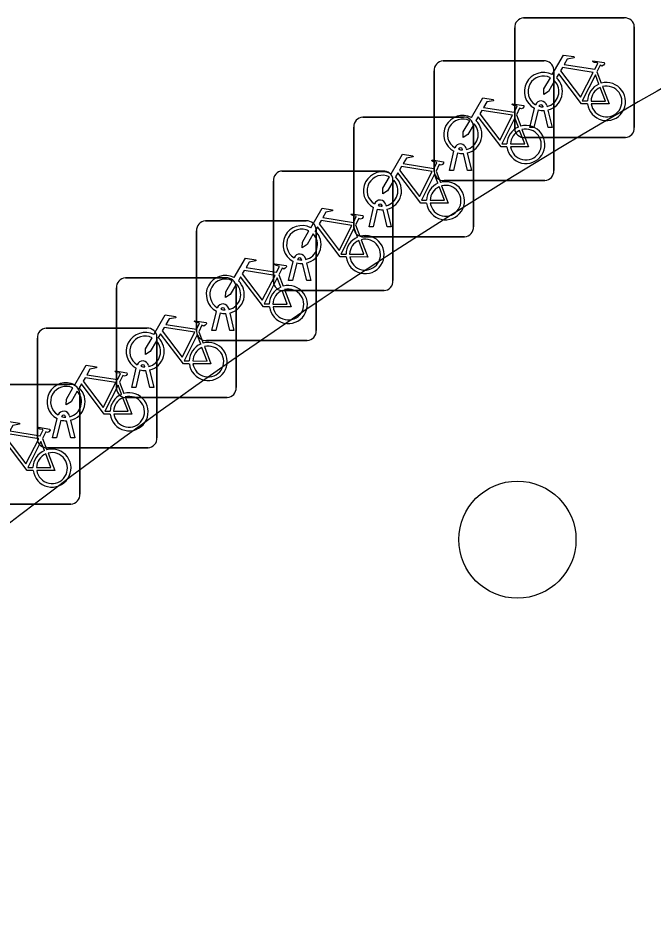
# Model space of a CAD drawing. Extents: x 160675 to 161153, y 383241 to 383714.
# Drawn here: x 161058.34 to 161063.64, y 383286.69 to 383294.17 of the extents above; entities that cross this region are included whole.
import ezdxf

# ---------------------------------------------------------------- set-up
doc = ezdxf.new("R2010")
doc.units = 0
for name, color, linetype in [('IMGEO_Boom', 7, 'Continuous'), ('IMGEO_Fietsenrek', 7, 'Continuous'), ('IMGEO_Groenvoorziening', 7, 'Continuous'), ('IMGEO_Voetpad_open', 7, 'Continuous')]:
    doc.layers.add(name, color=color, linetype=linetype)

msp = doc.modelspace()

# ---------------------------------------------------------------- linework, layer by layer
at = {"layer": 'IMGEO_Boom'}
msp.add_circle((161062.51, 383289.814), 0.4892, dxfattribs=at)
at = {"layer": 'IMGEO_Fietsenrek'}
for p, q in [((161062.5619, 383294.1725), (161063.4028, 383294.1725)), ((161063.4028, 383294.1725), (161062.5619, 383294.1725)), ((161062.4875, 383293.2479), (161062.4875, 383294.0888)), ((161062.4875, 383294.0888), (161062.4875, 383293.2479)), ((161063.4865, 383294.0981), (161063.4865, 383293.2572)), ((161063.4865, 383293.2572), (161063.4865, 383294.0981)), ((161061.8889, 383293.8135), (161062.7298, 383293.8135)), ((161062.7298, 383293.8135), (161061.8889, 383293.8135)), ((161061.8145, 383292.8889), (161061.8145, 383293.7298)), ((161061.8145, 383293.7298), (161061.8145, 383292.8889)), ((161062.8135, 383293.7391), (161062.8135, 383292.8982)), ((161062.8135, 383292.8982), (161062.8135, 383293.7391)), ((161063.1742, 383293.7222), (161063.2105, 383293.627)), ((161062.7249, 383293.4289), (161062.7239, 383293.4332)), ((161062.7556, 383293.4404), (161062.7574, 383293.4325)), ((161062.5012, 383293.3632), (161062.5375, 383293.268)), ((161062.6145, 383293.2573), (161062.6528, 383293.4173)), ((161062.6832, 383293.4051), (161062.6479, 383293.2573)), ((161062.766, 383293.2573), (161062.7321, 383293.399)), ((161062.7644, 383293.4033), (161062.7994, 383293.2573)), ((161061.2179, 383293.3435), (161062.0588, 383293.3435)), ((161062.0588, 383293.3435), (161061.2179, 383293.3435)), ((161061.1435, 383292.4189), (161061.1435, 383293.2598)), ((161061.1435, 383293.2598), (161061.1435, 383292.4189)), ((161062.1425, 383293.2691), (161062.1425, 383292.4282)), ((161062.1425, 383292.4282), (161062.1425, 383293.2691)), ((161062.6479, 383293.2573), (161062.6145, 383293.2573)), ((161062.7994, 383293.2573), (161062.766, 383293.2573)), ((161063.4121, 383293.1735), (161062.5712, 383293.1735)), ((161062.5712, 383293.1735), (161063.4121, 383293.1735)), ((161061.9415, 383292.8983), (161061.9798, 383293.0583)), ((161062.0519, 383293.0699), (161062.0509, 383293.0742)), ((161062.0826, 383293.0814), (161062.0844, 383293.0735)), ((161062.0102, 383293.0461), (161061.9749, 383292.8983)), ((161062.093, 383292.8983), (161062.0591, 383293.04)), ((161062.0914, 383293.0443), (161062.1264, 383292.8983)), ((161060.5459, 383292.8935), (161061.3868, 383292.8935)), ((161061.3868, 383292.8935), (161060.5459, 383292.8935)), ((161061.8302, 383292.8932), (161061.8665, 383292.798)), ((161061.9749, 383292.8983), (161061.9415, 383292.8983)), ((161062.1264, 383292.8983), (161062.093, 383292.8983)), ((161060.4715, 383291.9689), (161060.4715, 383292.8098)), ((161060.4715, 383292.8098), (161060.4715, 383291.9689)), ((161061.4705, 383292.8191), (161061.4705, 383291.9782)), ((161061.4705, 383291.9782), (161061.4705, 383292.8191)), ((161062.7391, 383292.8145), (161061.8982, 383292.8145)), ((161061.8982, 383292.8145), (161062.7391, 383292.8145)), ((161061.4116, 383292.6114), (161061.4134, 383292.6035)), ((161061.2705, 383292.4283), (161061.3088, 383292.5883)), ((161061.3392, 383292.5761), (161061.3039, 383292.4283)), ((161061.3809, 383292.5999), (161061.3799, 383292.6042)), ((161061.422, 383292.4283), (161061.3881, 383292.57)), ((161061.4204, 383292.5743), (161061.4554, 383292.4283)), ((161059.9049, 383292.4765), (161060.7458, 383292.4765)), ((161060.7458, 383292.4765), (161059.9049, 383292.4765)), ((161059.8305, 383291.5519), (161059.8305, 383292.3928)), ((161059.8305, 383292.3928), (161059.8305, 383291.5519)), ((161060.8295, 383292.4021), (161060.8295, 383291.5612)), ((161060.8295, 383291.5612), (161060.8295, 383292.4021)), ((161061.1582, 383292.4432), (161061.1945, 383292.348)), ((161061.3039, 383292.4283), (161061.2705, 383292.4283)), ((161061.4554, 383292.4283), (161061.422, 383292.4283)), ((161062.0681, 383292.3445), (161061.2272, 383292.3445)), ((161061.2272, 383292.3445), (161062.0681, 383292.3445)), ((161060.7396, 383292.1614), (161060.7414, 383292.1535)), ((161060.5985, 383291.9783), (161060.6368, 383292.1383)), ((161060.6672, 383292.1261), (161060.6319, 383291.9783)), ((161060.7089, 383292.1499), (161060.7079, 383292.1542)), ((161060.75, 383291.9783), (161060.7161, 383292.12)), ((161060.7484, 383292.1243), (161060.7834, 383291.9783)), ((161060.5172, 383292.0262), (161060.5535, 383291.931)), ((161059.2359, 383292.0005), (161060.0768, 383292.0005)), ((161060.0768, 383292.0005), (161059.2359, 383292.0005)), ((161060.6319, 383291.9783), (161060.5985, 383291.9783)), ((161060.7834, 383291.9783), (161060.75, 383291.9783)), ((161059.1615, 383291.0759), (161059.1615, 383291.9168)), ((161059.1615, 383291.9168), (161059.1615, 383291.0759)), ((161060.1605, 383291.9261), (161060.1605, 383291.0852)), ((161060.1605, 383291.0852), (161060.1605, 383291.9261)), ((161061.3961, 383291.8945), (161060.5552, 383291.8945)), ((161060.5552, 383291.8945), (161061.3961, 383291.8945)), ((161059.9575, 383291.5613), (161059.9958, 383291.7213)), ((161060.0679, 383291.7329), (161060.0669, 383291.7372)), ((161060.0986, 383291.7444), (161060.1004, 383291.7365)), ((161060.0262, 383291.7091), (161059.9909, 383291.5613)), ((161060.109, 383291.5613), (161060.0751, 383291.703)), ((161060.1074, 383291.7073), (161060.1424, 383291.5613)), ((161058.5749, 383291.5805), (161059.4158, 383291.5805)), ((161059.4158, 383291.5805), (161058.5749, 383291.5805)), ((161059.9909, 383291.5613), (161059.9575, 383291.5613)), ((161060.1424, 383291.5613), (161060.109, 383291.5613)), ((161058.5005, 383290.6559), (161058.5005, 383291.4968)), ((161058.5005, 383291.4968), (161058.5005, 383290.6559)), ((161059.4995, 383291.5061), (161059.4995, 383290.6652)), ((161059.4995, 383290.6652), (161059.4995, 383291.5061)), ((161059.8482, 383291.5502), (161059.8845, 383291.455)), ((161060.7551, 383291.4775), (161059.9142, 383291.4775)), ((161059.9142, 383291.4775), (161060.7551, 383291.4775)), ((161059.4296, 383291.2684), (161059.4314, 383291.2605)), ((161059.2885, 383291.0853), (161059.3268, 383291.2453)), ((161059.3572, 383291.2331), (161059.3219, 383291.0853)), ((161059.3989, 383291.2569), (161059.3979, 383291.2612)), ((161059.44, 383291.0853), (161059.4061, 383291.227)), ((161059.4384, 383291.2313), (161059.4734, 383291.0853)), ((161059.1872, 383291.1302), (161059.2235, 383291.035)), ((161057.9309, 383291.1105), (161058.7718, 383291.1105)), ((161058.7718, 383291.1105), (161057.9309, 383291.1105)), ((161059.3219, 383291.0853), (161059.2885, 383291.0853)), ((161059.4734, 383291.0853), (161059.44, 383291.0853)), ((161058.8555, 383291.0361), (161058.8555, 383290.1952)), ((161058.8555, 383290.1952), (161058.8555, 383291.0361)), ((161060.0861, 383291.0015), (161059.2452, 383291.0015)), ((161059.2452, 383291.0015), (161060.0861, 383291.0015)), ((161058.6275, 383290.6653), (161058.6658, 383290.8253)), ((161058.6962, 383290.8131), (161058.6609, 383290.6653)), ((161058.7379, 383290.8369), (161058.7369, 383290.8412)), ((161058.7686, 383290.8484), (161058.7704, 383290.8405)), ((161058.779, 383290.6653), (161058.7451, 383290.807)), ((161058.7774, 383290.8113), (161058.8124, 383290.6653)), ((161058.6609, 383290.6653), (161058.6275, 383290.6653)), ((161058.8124, 383290.6653), (161058.779, 383290.6653)), ((161058.5432, 383290.6602), (161058.5795, 383290.565)), ((161059.4251, 383290.5815), (161058.5842, 383290.5815)), ((161058.5842, 383290.5815), (161059.4251, 383290.5815)), ((161058.7811, 383290.1115), (161057.9402, 383290.1115)), ((161057.9402, 383290.1115), (161058.7811, 383290.1115))]:
    msp.add_line(p, q, dxfattribs=at)
for points in [[(161062.8001, 383293.6992), (161062.8948, 383293.8627), (161062.981, 383293.8489), (161062.9827, 383293.8402), (161062.9266, 383293.8293), (161062.9004, 383293.784), (161063.1556, 383293.7432)], [(161063.1556, 383293.7432), (161063.1806, 383293.792), (161063.1755, 383293.796), (161063.1523, 383293.7997), (161063.1396, 383293.8072), (161063.1386, 383293.8103), (161063.1408, 383293.8149), (161063.2356, 383293.7998), (161063.2379, 383293.7895), (161063.2285, 383293.7771), (161063.2161, 383293.7707), (161063.2016, 383293.7769), (161063.1742, 383293.7222)], [(161063.1427, 383293.718), (161062.8859, 383293.759), (161062.8692, 383293.7302), (161063.0362, 383293.5099), (161063.1427, 383293.718)], [(161062.8208, 383293.6467), (161062.7692, 383293.5575), (161062.7293, 383293.5315), (161062.7305, 383293.579), (161062.785, 383293.6732)], [(161063.0958, 383293.4545), (161063.0461, 383293.4546), (161062.8554, 383293.7063), (161062.8364, 383293.6735)], [(161063.1907, 383293.62), (161063.1614, 383293.6968), (161063.052, 383293.4787), (161063.0947, 383293.4786)], [(161063.1247, 383293.4785), (161063.2446, 383293.4783), (161063.2014, 383293.5919)], [(161063.2212, 383293.5988), (161063.2762, 383293.4542), (161063.1261, 383293.4545)], [(161062.1271, 383293.3402), (161062.2218, 383293.5037), (161062.308, 383293.4899), (161062.3097, 383293.4812), (161062.2536, 383293.4703), (161062.2274, 383293.425), (161062.4826, 383293.3842)], [(161062.4826, 383293.3842), (161062.5076, 383293.433), (161062.5025, 383293.437), (161062.4793, 383293.4407), (161062.4666, 383293.4482), (161062.4656, 383293.4513), (161062.4678, 383293.4559), (161062.5626, 383293.4408), (161062.5649, 383293.4305), (161062.5555, 383293.4181), (161062.5431, 383293.4117), (161062.5286, 383293.4179), (161062.5012, 383293.3632)], [(161062.4697, 383293.359), (161062.2129, 383293.4), (161062.1962, 383293.3712), (161062.3632, 383293.1509), (161062.4697, 383293.359)], [(161062.1478, 383293.2877), (161062.0962, 383293.1985), (161062.0563, 383293.1725), (161062.0575, 383293.22), (161062.112, 383293.3142)], [(161062.4228, 383293.0955), (161062.3731, 383293.0956), (161062.1824, 383293.3473), (161062.1634, 383293.3145)], [(161062.5177, 383293.261), (161062.4884, 383293.3378), (161062.379, 383293.1197), (161062.4217, 383293.1196)], [(161062.4517, 383293.1195), (161062.5716, 383293.1193), (161062.5284, 383293.2329)], [(161062.5482, 383293.2398), (161062.6032, 383293.0952), (161062.4531, 383293.0955)], [(161061.4561, 383292.8702), (161061.5508, 383293.0337), (161061.637, 383293.0199), (161061.6387, 383293.0112), (161061.5826, 383293.0003), (161061.5564, 383292.955), (161061.8116, 383292.9142)], [(161061.8116, 383292.9142), (161061.8366, 383292.963), (161061.8315, 383292.967), (161061.8083, 383292.9707), (161061.7956, 383292.9782), (161061.7946, 383292.9813), (161061.7968, 383292.9859), (161061.8916, 383292.9708), (161061.8939, 383292.9605), (161061.8845, 383292.9481), (161061.8721, 383292.9417), (161061.8576, 383292.9479), (161061.8302, 383292.8932)], [(161061.7987, 383292.889), (161061.5419, 383292.93), (161061.5252, 383292.9012), (161061.6922, 383292.6809), (161061.7987, 383292.889)], [(161061.4768, 383292.8177), (161061.4252, 383292.7285), (161061.3853, 383292.7025), (161061.3865, 383292.75), (161061.441, 383292.8442)], [(161061.7518, 383292.6255), (161061.7021, 383292.6256), (161061.5114, 383292.8773), (161061.4924, 383292.8445)], [(161061.8467, 383292.791), (161061.8174, 383292.8678), (161061.708, 383292.6497), (161061.7507, 383292.6496)], [(161061.7807, 383292.6495), (161061.9006, 383292.6493), (161061.8574, 383292.7629)], [(161061.8772, 383292.7698), (161061.9322, 383292.6252), (161061.7821, 383292.6255)], [(161060.7841, 383292.4202), (161060.8788, 383292.5837), (161060.965, 383292.5699), (161060.9667, 383292.5612), (161060.9106, 383292.5503), (161060.8844, 383292.505), (161061.1396, 383292.4642)], [(161061.1396, 383292.4642), (161061.1646, 383292.513), (161061.1595, 383292.517), (161061.1363, 383292.5207), (161061.1236, 383292.5282), (161061.1226, 383292.5313), (161061.1248, 383292.5359), (161061.2196, 383292.5208), (161061.2219, 383292.5105), (161061.2125, 383292.4981), (161061.2001, 383292.4917), (161061.1856, 383292.4979), (161061.1582, 383292.4432)], [(161061.1267, 383292.439), (161060.8699, 383292.48), (161060.8532, 383292.4512), (161061.0202, 383292.2309), (161061.1267, 383292.439)], [(161060.8048, 383292.3677), (161060.7532, 383292.2785), (161060.7133, 383292.2525), (161060.7145, 383292.3), (161060.769, 383292.3942)], [(161061.0798, 383292.1755), (161061.0301, 383292.1756), (161060.8394, 383292.4273), (161060.8204, 383292.3945)], [(161061.1747, 383292.341), (161061.1454, 383292.4178), (161061.036, 383292.1997), (161061.0787, 383292.1996)], [(161061.1087, 383292.1995), (161061.2286, 383292.1993), (161061.1854, 383292.3129)], [(161061.2052, 383292.3198), (161061.2602, 383292.1752), (161061.1101, 383292.1755)], [(161060.1431, 383292.0032), (161060.2378, 383292.1667), (161060.324, 383292.1529), (161060.3257, 383292.1442), (161060.2696, 383292.1333), (161060.2434, 383292.088), (161060.4986, 383292.0472)], [(161060.4986, 383292.0472), (161060.5236, 383292.096), (161060.5185, 383292.1), (161060.4953, 383292.1037), (161060.4826, 383292.1112), (161060.4816, 383292.1143), (161060.4838, 383292.1189), (161060.5786, 383292.1038), (161060.5809, 383292.0935), (161060.5715, 383292.0811), (161060.5591, 383292.0747), (161060.5446, 383292.0809), (161060.5172, 383292.0262)], [(161060.4388, 383291.7585), (161060.3891, 383291.7586), (161060.1984, 383292.0103), (161060.1794, 383291.9775)], [(161060.4857, 383292.022), (161060.2289, 383292.063), (161060.2122, 383292.0342), (161060.3792, 383291.8139), (161060.4857, 383292.022)], [(161060.1638, 383291.9507), (161060.1122, 383291.8615), (161060.0723, 383291.8355), (161060.0735, 383291.883), (161060.128, 383291.9772)], [(161060.5337, 383291.924), (161060.5044, 383292.0008), (161060.395, 383291.7827), (161060.4377, 383291.7826)], [(161060.4677, 383291.7825), (161060.5876, 383291.7823), (161060.5444, 383291.8959)], [(161060.5642, 383291.9028), (161060.6192, 383291.7582), (161060.4691, 383291.7585)], [(161059.4741, 383291.5272), (161059.5688, 383291.6907), (161059.655, 383291.6769), (161059.6567, 383291.6682), (161059.6006, 383291.6573), (161059.5744, 383291.612), (161059.8296, 383291.5712)], [(161059.8296, 383291.5712), (161059.8546, 383291.62), (161059.8495, 383291.624), (161059.8263, 383291.6277), (161059.8136, 383291.6352), (161059.8126, 383291.6383), (161059.8148, 383291.6429), (161059.9096, 383291.6278), (161059.9119, 383291.6175), (161059.9025, 383291.6051), (161059.8901, 383291.5987), (161059.8756, 383291.6049), (161059.8482, 383291.5502)], [(161059.8167, 383291.546), (161059.5599, 383291.587), (161059.5432, 383291.5582), (161059.7102, 383291.3379), (161059.8167, 383291.546)], [(161059.4948, 383291.4747), (161059.4432, 383291.3855), (161059.4033, 383291.3595), (161059.4045, 383291.407), (161059.459, 383291.5012)], [(161059.7698, 383291.2825), (161059.7201, 383291.2826), (161059.5294, 383291.5343), (161059.5104, 383291.5015)], [(161059.8647, 383291.448), (161059.8354, 383291.5248), (161059.726, 383291.3067), (161059.7687, 383291.3066)], [(161059.7987, 383291.3065), (161059.9186, 383291.3063), (161059.8754, 383291.4199)], [(161059.8952, 383291.4268), (161059.9502, 383291.2822), (161059.8001, 383291.2825)], [(161058.8131, 383291.1072), (161058.9078, 383291.2707), (161058.994, 383291.2569), (161058.9957, 383291.2482), (161058.9396, 383291.2373), (161058.9134, 383291.192), (161059.1686, 383291.1512)], [(161059.1686, 383291.1512), (161059.1936, 383291.2), (161059.1885, 383291.204), (161059.1653, 383291.2077), (161059.1526, 383291.2152), (161059.1516, 383291.2183), (161059.1538, 383291.2229), (161059.2486, 383291.2078), (161059.2509, 383291.1975), (161059.2415, 383291.1851), (161059.2291, 383291.1787), (161059.2146, 383291.1849), (161059.1872, 383291.1302)], [(161059.1088, 383290.8625), (161059.0591, 383290.8626), (161058.8684, 383291.1143), (161058.8494, 383291.0815)], [(161059.1557, 383291.126), (161058.8989, 383291.167), (161058.8822, 383291.1382), (161059.0492, 383290.9179), (161059.1557, 383291.126)], [(161058.8338, 383291.0547), (161058.7822, 383290.9655), (161058.7423, 383290.9395), (161058.7435, 383290.987), (161058.798, 383291.0812)], [(161059.2037, 383291.028), (161059.1744, 383291.1048), (161059.065, 383290.8867), (161059.1077, 383290.8866)], [(161059.1377, 383290.8865), (161059.2576, 383290.8863), (161059.2144, 383290.9999)], [(161059.2342, 383291.0068), (161059.2892, 383290.8622), (161059.1391, 383290.8625)], [(161058.1691, 383290.6372), (161058.2638, 383290.8007), (161058.35, 383290.7869), (161058.3517, 383290.7782), (161058.2956, 383290.7673), (161058.2694, 383290.722), (161058.5246, 383290.6812)], [(161058.5246, 383290.6812), (161058.5496, 383290.73), (161058.5445, 383290.734), (161058.5213, 383290.7377), (161058.5086, 383290.7452), (161058.5076, 383290.7483), (161058.5098, 383290.7529), (161058.6046, 383290.7378), (161058.6069, 383290.7275), (161058.5975, 383290.7151), (161058.5851, 383290.7087), (161058.5706, 383290.7149), (161058.5432, 383290.6602)], [(161058.5117, 383290.656), (161058.2549, 383290.697), (161058.2382, 383290.6682), (161058.4052, 383290.4479), (161058.5117, 383290.656)], [(161058.4648, 383290.3925), (161058.4151, 383290.3926), (161058.2244, 383290.6443), (161058.2054, 383290.6115)], [(161058.5597, 383290.558), (161058.5304, 383290.6348), (161058.421, 383290.4167), (161058.4637, 383290.4166)], [(161058.4937, 383290.4165), (161058.6136, 383290.4163), (161058.5704, 383290.5299)], [(161058.5902, 383290.5368), (161058.6452, 383290.3922), (161058.4951, 383290.3925)]]:
    msp.add_lwpolyline(points, dxfattribs=at)
for centre, radius, start, end in [((161062.5652, 383294.0946), 0.0779, 92.4484, 184.28452), ((161062.5652, 383294.0946), 0.0779, 92.4484, 184.28452), ((161063.4086, 383294.0948), 0.0779, 2.4484, 94.28452), ((161063.4086, 383294.0948), 0.0779, 2.4484, 94.28452), ((161061.8922, 383293.7356), 0.0779, 92.4484, 184.28452), ((161061.8922, 383293.7356), 0.0779, 92.4484, 184.28452), ((161062.7356, 383293.7358), 0.0779, 2.4484, 94.28452), ((161062.7356, 383293.7358), 0.0779, 2.4484, 94.28452), ((161062.7271, 383293.5579), 0.159, 62.67661, 242.13685), ((161062.7271, 383293.5579), 0.129, 63.31916, 238.90302), ((161062.7271, 383293.5579), 0.159, 283.5766, 46.60424), ((161062.7271, 383293.5579), 0.129, 283.60429, 43.43025), ((161063.2537, 383293.4739), 0.159, 113.3408, 178.32165), ((161063.2537, 383293.4739), 0.159, 187.0065, 105.77075), ((161063.2537, 383293.4739), 0.129, 113.92302, 177.95563), ((161063.2537, 383293.4739), 0.129, 188.67146, 104.58832), ((161062.7069, 383293.4293), 0.0499, 12.8025, 158.69338), ((161062.7069, 383293.4293), 0.0174, 12.8025, 163.45023), ((161062.7271, 383293.5579), 0.129, 253.41502, 269.02044), ((161062.0541, 383293.1989), 0.159, 62.67661, 242.13685), ((161062.7271, 383293.5579), 0.159, 253.99666, 271.78671), ((161061.2212, 383293.2656), 0.0779, 92.4484, 184.28452), ((161061.2212, 383293.2656), 0.0779, 92.4484, 184.28452), ((161062.0541, 383293.1989), 0.129, 63.31916, 238.90302), ((161062.0646, 383293.2658), 0.0779, 2.4484, 94.28452), ((161062.0646, 383293.2658), 0.0779, 2.4484, 94.28452), ((161062.0541, 383293.1989), 0.129, 283.60429, 43.43025), ((161062.0541, 383293.1989), 0.159, 283.5766, 46.60424), ((161062.5807, 383293.1149), 0.159, 113.3408, 178.32165), ((161062.5807, 383293.1149), 0.159, 187.0065, 105.77075), ((161062.5807, 383293.1149), 0.129, 113.92302, 177.95563), ((161062.5807, 383293.1149), 0.129, 188.67146, 104.58832), ((161062.5654, 383293.2512), 0.0779, 182.4484, 274.28452), ((161062.5654, 383293.2512), 0.0779, 182.4484, 274.28452), ((161063.4088, 383293.2514), 0.0779, 272.4484, 4.28452), ((161063.4088, 383293.2514), 0.0779, 272.4484, 4.28452), ((161062.0339, 383293.0703), 0.0499, 12.8025, 158.69338), ((161062.0339, 383293.0703), 0.0174, 12.8025, 163.45023), ((161062.0541, 383293.1989), 0.129, 253.41502, 269.02044), ((161062.0541, 383293.1989), 0.159, 253.99666, 271.78671), ((161060.5492, 383292.8156), 0.0779, 92.4484, 184.28452), ((161060.5492, 383292.8156), 0.0779, 92.4484, 184.28452), ((161061.3831, 383292.7289), 0.159, 62.67661, 242.13685), ((161061.3831, 383292.7289), 0.129, 63.31916, 238.90302), ((161061.3926, 383292.8158), 0.0779, 2.4484, 94.28452), ((161061.3926, 383292.8158), 0.0779, 2.4484, 94.28452), ((161061.3831, 383292.7289), 0.159, 283.5766, 46.60424), ((161061.8924, 383292.8922), 0.0779, 182.4484, 274.28452), ((161061.8924, 383292.8922), 0.0779, 182.4484, 274.28452), ((161062.7358, 383292.8924), 0.0779, 272.4484, 4.28452), ((161062.7358, 383292.8924), 0.0779, 272.4484, 4.28452), ((161061.3831, 383292.7289), 0.129, 283.60429, 43.43025), ((161061.9097, 383292.6449), 0.159, 113.3408, 178.32165), ((161061.9097, 383292.6449), 0.159, 187.0065, 105.77075), ((161061.9097, 383292.6449), 0.129, 113.92302, 177.95563), ((161061.9097, 383292.6449), 0.129, 188.67146, 104.58832), ((161061.3629, 383292.6003), 0.0499, 12.8025, 158.69338), ((161061.3629, 383292.6003), 0.0174, 12.8025, 163.45023), ((161061.3831, 383292.7289), 0.159, 253.99666, 271.78671), ((161061.3831, 383292.7289), 0.129, 253.41502, 269.02044), ((161059.9082, 383292.3986), 0.0779, 92.4484, 184.28452), ((161059.9082, 383292.3986), 0.0779, 92.4484, 184.28452), ((161060.7516, 383292.3988), 0.0779, 2.4484, 94.28452), ((161060.7516, 383292.3988), 0.0779, 2.4484, 94.28452), ((161060.7111, 383292.2789), 0.159, 62.67661, 242.13685), ((161060.7111, 383292.2789), 0.129, 63.31916, 238.90302), ((161060.7111, 383292.2789), 0.159, 283.5766, 46.60424), ((161061.2214, 383292.4222), 0.0779, 182.4484, 274.28452), ((161061.2214, 383292.4222), 0.0779, 182.4484, 274.28452), ((161062.0648, 383292.4224), 0.0779, 272.4484, 4.28452), ((161062.0648, 383292.4224), 0.0779, 272.4484, 4.28452), ((161060.7111, 383292.2789), 0.129, 283.60429, 43.43025), ((161061.2377, 383292.1949), 0.159, 113.3408, 178.32165), ((161061.2377, 383292.1949), 0.159, 187.0065, 105.77075), ((161061.2377, 383292.1949), 0.129, 113.92302, 177.95563), ((161061.2377, 383292.1949), 0.129, 188.67146, 104.58832), ((161060.6909, 383292.1503), 0.0499, 12.8025, 158.69338), ((161060.6909, 383292.1503), 0.0174, 12.8025, 163.45023), ((161060.7111, 383292.2789), 0.159, 253.99666, 271.78671), ((161060.7111, 383292.2789), 0.129, 253.41502, 269.02044), ((161060.0701, 383291.8619), 0.159, 62.67661, 242.13685), ((161059.2392, 383291.9226), 0.0779, 92.4484, 184.28452), ((161059.2392, 383291.9226), 0.0779, 92.4484, 184.28452), ((161060.0701, 383291.8619), 0.129, 63.31916, 238.90302), ((161060.0826, 383291.9228), 0.0779, 2.4484, 94.28452), ((161060.0826, 383291.9228), 0.0779, 2.4484, 94.28452), ((161060.0701, 383291.8619), 0.129, 283.60429, 43.43025), ((161060.0701, 383291.8619), 0.159, 283.5766, 46.60424), ((161060.5967, 383291.7779), 0.159, 187.0065, 105.77075), ((161060.5494, 383291.9722), 0.0779, 182.4484, 274.28452), ((161060.5494, 383291.9722), 0.0779, 182.4484, 274.28452), ((161061.3928, 383291.9724), 0.0779, 272.4484, 4.28452), ((161061.3928, 383291.9724), 0.0779, 272.4484, 4.28452), ((161060.5967, 383291.7779), 0.159, 113.3408, 178.32165), ((161060.5967, 383291.7779), 0.129, 113.92302, 177.95563), ((161060.5967, 383291.7779), 0.129, 188.67146, 104.58832), ((161060.0499, 383291.7333), 0.0499, 12.8025, 158.69338), ((161060.0499, 383291.7333), 0.0174, 12.8025, 163.45023), ((161060.0701, 383291.8619), 0.129, 253.41502, 269.02044), ((161060.0701, 383291.8619), 0.159, 253.99666, 271.78671), ((161058.5782, 383291.5026), 0.0779, 92.4484, 184.28452), ((161058.5782, 383291.5026), 0.0779, 92.4484, 184.28452), ((161059.4216, 383291.5028), 0.0779, 2.4484, 94.28452), ((161059.4216, 383291.5028), 0.0779, 2.4484, 94.28452), ((161060.7518, 383291.5554), 0.0779, 272.4484, 4.28452), ((161060.7518, 383291.5554), 0.0779, 272.4484, 4.28452), ((161059.4011, 383291.3859), 0.159, 62.67661, 242.13685), ((161059.4011, 383291.3859), 0.129, 63.31916, 238.90302), ((161059.4011, 383291.3859), 0.159, 283.5766, 46.60424), ((161059.9084, 383291.5552), 0.0779, 182.4484, 274.28452), ((161059.9084, 383291.5552), 0.0779, 182.4484, 274.28452), ((161059.4011, 383291.3859), 0.129, 283.60429, 43.43025), ((161059.9277, 383291.3019), 0.159, 113.3408, 178.32165), ((161059.9277, 383291.3019), 0.159, 187.0065, 105.77075), ((161059.9277, 383291.3019), 0.129, 113.92302, 177.95563), ((161059.9277, 383291.3019), 0.129, 188.67146, 104.58832), ((161059.3809, 383291.2573), 0.0499, 12.8025, 158.69338), ((161059.3809, 383291.2573), 0.0174, 12.8025, 163.45023), ((161059.4011, 383291.3859), 0.129, 253.41502, 269.02044), ((161059.4011, 383291.3859), 0.159, 253.99666, 271.78671), ((161058.7401, 383290.9659), 0.159, 62.67661, 242.13685), ((161058.7401, 383290.9659), 0.129, 63.31916, 238.90302), ((161058.7401, 383290.9659), 0.129, 283.60429, 43.43025), ((161058.7776, 383291.0328), 0.0779, 2.4484, 94.28452), ((161058.7776, 383291.0328), 0.0779, 2.4484, 94.28452), ((161058.7401, 383290.9659), 0.159, 283.5766, 46.60424), ((161059.2667, 383290.8819), 0.159, 187.0065, 105.77075), ((161059.2394, 383291.0792), 0.0779, 182.4484, 274.28452), ((161059.2394, 383291.0792), 0.0779, 182.4484, 274.28452), ((161060.0828, 383291.0794), 0.0779, 272.4484, 4.28452), ((161060.0828, 383291.0794), 0.0779, 272.4484, 4.28452), ((161059.2667, 383290.8819), 0.159, 113.3408, 178.32165), ((161059.2667, 383290.8819), 0.129, 113.92302, 177.95563), ((161059.2667, 383290.8819), 0.129, 188.67146, 104.58832), ((161058.7199, 383290.8373), 0.0499, 12.8025, 158.69338), ((161058.7401, 383290.9659), 0.159, 253.99666, 271.78671), ((161058.7199, 383290.8373), 0.0174, 12.8025, 163.45023), ((161058.7401, 383290.9659), 0.129, 253.41502, 269.02044), ((161059.4218, 383290.6594), 0.0779, 272.4484, 4.28452), ((161059.4218, 383290.6594), 0.0779, 272.4484, 4.28452), ((161058.5784, 383290.6592), 0.0779, 182.4484, 274.28452), ((161058.5784, 383290.6592), 0.0779, 182.4484, 274.28452), ((161058.6227, 383290.4119), 0.159, 113.3408, 178.32165), ((161058.6227, 383290.4119), 0.159, 187.0065, 105.77075), ((161058.6227, 383290.4119), 0.129, 113.92302, 177.95563), ((161058.6227, 383290.4119), 0.129, 188.67146, 104.58832), ((161058.7778, 383290.1894), 0.0779, 272.4484, 4.28452), ((161058.7778, 383290.1894), 0.0779, 272.4484, 4.28452)]:
    msp.add_arc(centre, radius, start, end, dxfattribs=at)
at = {"layer": 'IMGEO_Groenvoorziening'}
msp.add_arc((161087.9547, 383251.3459), 48.6996, 119.68787, 133.46124, dxfattribs=at)
at = {"layer": 'IMGEO_Voetpad_open'}
msp.add_arc((161087.9547, 383251.3459), 48.6996, 119.68787, 133.46124, dxfattribs=at)

doc.saveas('drawing.dxf')
